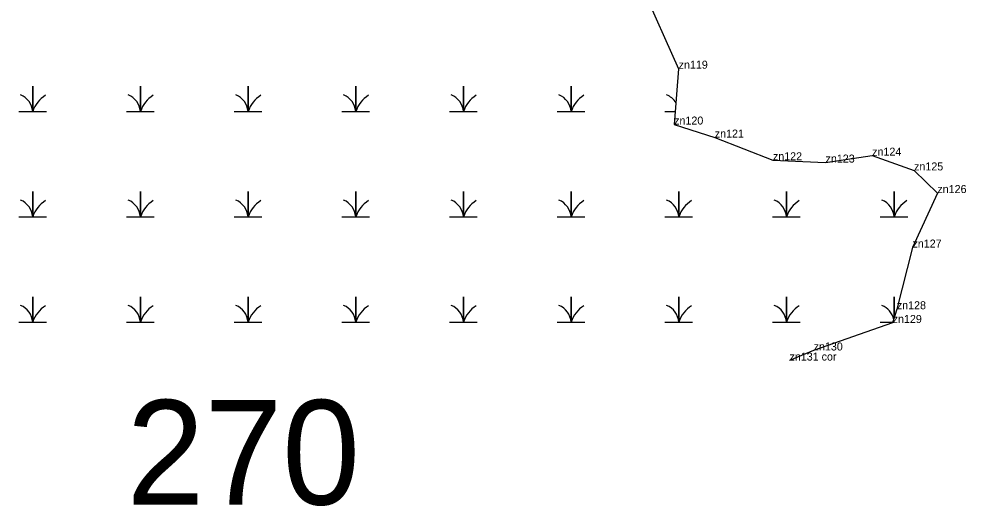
# Model space of a CAD drawing. Extents: x 2072529 to 2268796, y 436423 to 470406.
# Drawn here: x 2230494 to 2231085, y 437821 to 438126 of the extents above; entities that cross this region are included whole.
import ezdxf

# ---------------------------------------------------------------- set-up
doc = ezdxf.new("R2010")
doc.units = 0
for name, color, linetype in [('Default', 7, 'Continuous'), ('Exist Environmental Wetland Boundary', 7, 'Continuous'), ('Exist Environmental Wetland Boundary Cogo Comment', 7, 'Continuous'), ('Exist Hydro Swamp or Marsh', 7, 'Continuous'), ('Old_Level_20', 7, 'Continuous')]:
    doc.layers.add(name, color=color, linetype=linetype)

msp = doc.modelspace()

# ---------------------------------------------------------------- linework, layer by layer
at = {"layer": 'Exist Environmental Wetland Boundary'}
msp.add_lwpolyline([(2230882.77, 438145.68), (2230905.56, 438094.77), (2230902.75, 438059.87), (2230928.14, 438051.73), (2230964.44, 438037.54), (2230997.31, 438036.11), (2231026.44, 438040.43), (2231052.62, 438031.2), (2231067.16, 438017.06), (2231051.61, 437983.01), (2231041.84, 437944.46), (2231039.24, 437935.88), (2230989.87, 437918.68), (2230974.81, 437912.38)], dxfattribs=at)
at = {"layer": 'Exist Hydro Swamp or Marsh'}
for points in [[(2230493.53, 438068), (2230502.13, 438068), (2230502.13, 438083.78), (2230502.13, 438068), (2230510.73, 438068)], [(2230560.78, 438068), (2230569.38, 438068), (2230569.38, 438083.78), (2230569.38, 438068), (2230577.98, 438068)], [(2230628.03, 438068), (2230636.63, 438068), (2230636.63, 438083.78), (2230636.63, 438068), (2230645.23, 438068)], [(2230695.28, 438068), (2230703.88, 438068), (2230703.88, 438083.78), (2230703.88, 438068), (2230712.48, 438068)], [(2230762.53, 438068), (2230771.13, 438068), (2230771.13, 438083.78), (2230771.13, 438068), (2230779.73, 438068)], [(2230829.78, 438068), (2230838.38, 438068), (2230838.38, 438083.78), (2230838.38, 438068), (2230846.98, 438068)], [(2230897.03, 438068), (2230903.4, 438068)], [(2230493.53, 438002.2), (2230502.13, 438002.2), (2230502.13, 438017.98), (2230502.13, 438002.2), (2230510.73, 438002.2)], [(2230560.78, 438002.2), (2230569.38, 438002.2), (2230569.38, 438017.98), (2230569.38, 438002.2), (2230577.98, 438002.2)], [(2230628.03, 438002.2), (2230636.63, 438002.2), (2230636.63, 438017.98), (2230636.63, 438002.2), (2230645.23, 438002.2)], [(2230695.28, 438002.2), (2230703.88, 438002.2), (2230703.88, 438017.98), (2230703.88, 438002.2), (2230712.48, 438002.2)], [(2230762.53, 438002.2), (2230771.13, 438002.2), (2230771.13, 438017.98), (2230771.13, 438002.2), (2230779.73, 438002.2)], [(2230829.78, 438002.2), (2230838.38, 438002.2), (2230838.38, 438017.98), (2230838.38, 438002.2), (2230846.98, 438002.2)], [(2230897.03, 438002.2), (2230905.63, 438002.2), (2230905.63, 438017.98), (2230905.63, 438002.2), (2230914.23, 438002.2)], [(2230964.28, 438002.2), (2230972.88, 438002.2), (2230972.88, 438017.98), (2230972.88, 438002.2), (2230981.48, 438002.2)], [(2231031.53, 438002.2), (2231040.13, 438002.2), (2231040.13, 438017.98), (2231040.13, 438002.2), (2231048.73, 438002.2)], [(2230493.53, 437936.4), (2230502.13, 437936.4), (2230502.13, 437952.18), (2230502.13, 437936.4), (2230510.73, 437936.4)], [(2230560.78, 437936.4), (2230569.38, 437936.4), (2230569.38, 437952.18), (2230569.38, 437936.4), (2230577.98, 437936.4)], [(2230628.03, 437936.4), (2230636.63, 437936.4), (2230636.63, 437952.18), (2230636.63, 437936.4), (2230645.23, 437936.4)], [(2230695.28, 437936.4), (2230703.88, 437936.4), (2230703.88, 437952.18), (2230703.88, 437936.4), (2230712.48, 437936.4)], [(2230762.53, 437936.4), (2230771.13, 437936.4), (2230771.13, 437952.18), (2230771.13, 437936.4), (2230779.73, 437936.4)], [(2230829.78, 437936.4), (2230838.38, 437936.4), (2230838.38, 437952.18), (2230838.38, 437936.4), (2230846.98, 437936.4)], [(2230897.03, 437936.4), (2230905.63, 437936.4), (2230905.63, 437952.18), (2230905.63, 437936.4), (2230914.23, 437936.4)], [(2230964.28, 437936.4), (2230972.88, 437936.4), (2230972.88, 437952.18), (2230972.88, 437936.4), (2230981.48, 437936.4)], [(2231040.13, 437938.81), (2231040.13, 437952.18), (2231040.13, 437938.81)], [(2231031.53, 437936.4), (2231039.4, 437936.4)]]:
    msp.add_lwpolyline(points, dxfattribs=at)
for centre, radius, start, end in [((2230489.86, 438067.11), 12.3, 4.14034, 67.53497), ((2230520.37, 438061.94), 19.22, 122.12745, 161.62219), ((2230557.11, 438067.11), 12.3, 4.14034, 67.53497), ((2230587.62, 438061.94), 19.22, 122.12745, 161.62219), ((2230624.36, 438067.11), 12.3, 4.14034, 67.53497), ((2230654.87, 438061.94), 19.22, 122.12745, 161.62219), ((2230691.61, 438067.11), 12.3, 4.14034, 67.53497), ((2230722.12, 438061.94), 19.22, 122.12745, 161.62219), ((2230758.86, 438067.11), 12.3, 4.14034, 67.53497), ((2230789.37, 438061.94), 19.22, 122.12745, 161.62219), ((2230826.11, 438067.11), 12.3, 4.14034, 67.53497), ((2230856.62, 438061.94), 19.22, 122.12745, 161.62219), ((2230893.36, 438067.11), 12.3, 31.50184, 67.53497), ((2230489.86, 438001.31), 12.3, 4.14034, 67.53497), ((2230520.37, 437996.14), 19.22, 122.12745, 161.62219), ((2230557.11, 438001.31), 12.3, 4.14034, 67.53497), ((2230587.62, 437996.14), 19.22, 122.12745, 161.62219), ((2230624.36, 438001.31), 12.3, 4.14034, 67.53497), ((2230654.87, 437996.14), 19.22, 122.12745, 161.62219), ((2230691.61, 438001.31), 12.3, 4.14034, 67.53497), ((2230722.12, 437996.14), 19.22, 122.12745, 161.62219), ((2230758.86, 438001.31), 12.3, 4.14034, 67.53497), ((2230789.37, 437996.14), 19.22, 122.12745, 161.62219), ((2230826.11, 438001.31), 12.3, 4.14034, 67.53497), ((2230856.62, 437996.14), 19.22, 122.12745, 161.62219), ((2230893.36, 438001.31), 12.3, 4.14034, 67.53497), ((2230923.87, 437996.14), 19.22, 122.12745, 161.62219), ((2230960.61, 438001.31), 12.3, 4.14034, 67.53497), ((2230991.12, 437996.14), 19.22, 122.12745, 161.62219), ((2231027.86, 438001.31), 12.3, 4.14034, 67.53497), ((2231058.37, 437996.14), 19.22, 122.12745, 161.62219), ((2230489.86, 437935.51), 12.3, 4.14034, 67.53497), ((2230520.37, 437930.34), 19.22, 122.12745, 161.62219), ((2230557.11, 437935.51), 12.3, 4.14034, 67.53497), ((2230587.62, 437930.34), 19.22, 122.12745, 161.62219), ((2230624.36, 437935.51), 12.3, 4.14034, 67.53497), ((2230654.87, 437930.34), 19.22, 122.12745, 161.62219), ((2230691.61, 437935.51), 12.3, 4.14034, 67.53497), ((2230722.12, 437930.34), 19.22, 122.12745, 161.62219), ((2230758.86, 437935.51), 12.3, 4.14034, 67.53497), ((2230789.37, 437930.34), 19.22, 122.12745, 161.62219), ((2230826.11, 437935.51), 12.3, 4.14034, 67.53497), ((2230856.62, 437930.34), 19.22, 122.12745, 161.62219), ((2230893.36, 437935.51), 12.3, 4.14034, 67.53497), ((2230923.87, 437930.34), 19.22, 122.12745, 161.62219), ((2230960.61, 437935.51), 12.3, 4.14034, 67.53497), ((2230991.12, 437930.34), 19.22, 122.12745, 161.62219), ((2231027.86, 437935.51), 12.3, 11.89549, 67.53497)]:
    msp.add_arc(centre, radius, start, end, dxfattribs=at)
at = {"layer": 'Old_Level_20'}
for p, q in [((2230905.56, 438094.77), (2230905.56, 438094.77)), ((2230902.75, 438059.87), (2230902.75, 438059.87)), ((2230928.14, 438051.73), (2230928.14, 438051.73)), ((2230964.44, 438037.54), (2230964.44, 438037.54)), ((2231026.44, 438040.43), (2231026.44, 438040.43)), ((2230997.31, 438036.11), (2230997.31, 438036.11)), ((2231052.62, 438031.2), (2231052.62, 438031.2)), ((2231067.16, 438017.06), (2231067.16, 438017.06)), ((2231051.61, 437983.01), (2231051.61, 437983.01)), ((2231041.84, 437944.46), (2231041.84, 437944.46)), ((2231039.24, 437935.88), (2231039.24, 437935.88)), ((2230989.87, 437918.68), (2230989.87, 437918.68)), ((2230974.81, 437912.38), (2230974.81, 437912.38))]:
    msp.add_line(p, q, dxfattribs=at)

# ---------------------------------------------------------------- texts
at = {"layer": 'Default'}
msp.add_text('270', height=65.34, dxfattribs=at).set_placement((2230560.8, 437822.39))
at = {"layer": 'Exist Environmental Wetland Boundary Cogo Comment'}
for s, p in [('zn119', (2230905.56, 438094.77)), ('zn120', (2230902.75, 438059.87)), ('zn121', (2230928.14, 438051.73)), ('zn124', (2231026.44, 438040.43)), ('zn122', (2230964.44, 438037.54)), ('zn123', (2230997.31, 438036.11)), ('zn125', (2231052.62, 438031.2)), ('zn126', (2231067.16, 438017.06)), ('zn127', (2231051.61, 437983.01)), ('zn128', (2231041.84, 437944.46)), ('zn129', (2231039.24, 437935.88)), ('zn130', (2230989.87, 437918.68)), ('zn131 cor', (2230974.81, 437912.38))]:
    msp.add_text(s, height=5, dxfattribs=at).set_placement(p)

doc.saveas('drawing.dxf')
